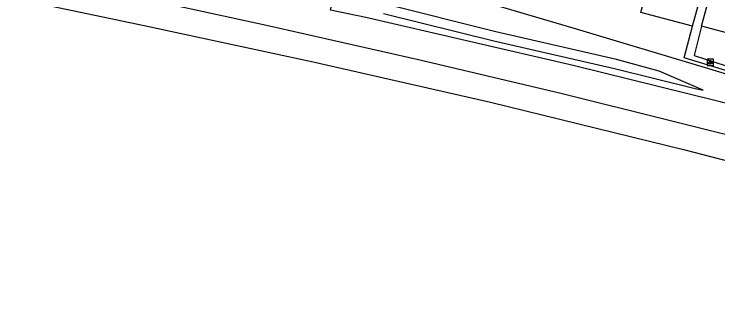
# Model space of a CAD drawing. Extents: x 162990 to 165007, y 383433 to 384336.
# Drawn here: x 163547.5 to 163657.2, y 383874.4 to 383919.6 of the extents above; entities that cross this region are included whole.
import ezdxf

# ---------------------------------------------------------------- set-up
doc = ezdxf.new("R2010")
doc.units = 0
for name, color, linetype in [('IMGEO_Geluidsscherm', 7, 'Continuous'), ('IMGEO_Grasland_overig', 7, 'Continuous'), ('IMGEO_Lichtpunt', 7, 'Continuous'), ('IMGEO_Pand', 7, 'Continuous'), ('IMGEO_Rijbaan_lokaal_open', 7, 'Continuous'), ('IMGEO_Spoor', 7, 'Continuous'), ('IMGEO_Spoorbaan_halfverhard', 7, 'Continuous'), ('IMGEO_Voetpad_open', 7, 'Continuous')]:
    doc.layers.add(name, color=color, linetype=linetype)

msp = doc.modelspace()

# ---------------------------------------------------------------- linework, layer by layer
at = {"layer": 'IMGEO_Geluidsscherm'}
msp.add_lwpolyline([(163555.79, 383937.22), (163564.65, 383935.43), (163579.69, 383931.88), (163589.46, 383929.73), (163599.07, 383927.52), (163605.17, 383926.12), (163613.02, 383923.82), (163634.59, 383917.4), (163655.72, 383911.08), (163672.29, 383906.04), (163680, 383903.65), (163680.46, 383903.53)], dxfattribs=at)
at = {"layer": 'IMGEO_Grasland_overig'}
for points in [[(163443.22, 383956.83), (163466.92, 383953), (163487.88, 383949.53), (163505.53, 383947.12), (163506.2, 383946.95), (163536.04, 383941.21), (163554.67, 383937.47), (163555.79, 383937.22), (163564.65, 383935.43), (163579.69, 383931.88), (163589.46, 383929.73), (163599.07, 383927.52), (163605.17, 383926.12), (163613.02, 383923.82), (163634.59, 383917.4), (163655.72, 383911.08), (163672.29, 383906.04), (163680, 383903.65)], [(163605.1, 383919.66), (163622.28, 383915.39), (163641.07, 383911.04), (163653.68, 383907.95), (163654.89, 383907.71), (163648.05, 383910.64), (163641.4, 383912.46), (163622.62, 383916.8), (163605.43, 383921.08)]]:
    msp.add_lwpolyline(points, dxfattribs=at)
at = {"layer": 'IMGEO_Lichtpunt'}
for p, q in [((163655.53, 383912.43), (163655.53, 383911.62)), ((163655.53, 383912.43), (163655.53, 383911.62)), ((163656.43, 383912.52), (163655.62, 383912.52)), ((163656.43, 383912.52), (163655.62, 383912.52)), ((163656.53, 383911.62), (163656.53, 383912.43)), ((163656.53, 383911.62), (163656.53, 383912.43)), ((163655.62, 383911.53), (163656.43, 383911.53)), ((163655.62, 383911.53), (163656.43, 383911.53))]:
    msp.add_line(p, q, dxfattribs=at)
for points in [[(163655.9, 383912.09), (163655.94, 383912.07), (163655.76, 383911.8), (163655.72, 383911.83), (163655.9, 383912.09)], [(163656.01, 383912.05), (163656.05, 383912.05), (163656.05, 383911.72), (163656.01, 383911.72), (163656.01, 383912.05)], [(163656.12, 383912.07), (163656.15, 383912.09), (163656.34, 383911.83), (163656.3, 383911.8), (163656.12, 383912.07)]]:
    msp.add_lwpolyline(points, dxfattribs=at)
msp.add_circle((163656.03, 383912.23), 0.0994, dxfattribs=at)
for centre, start, end in [((163655.62, 383912.43), 90, 180), ((163655.62, 383912.43), 90, 180), ((163656.43, 383912.43), 0, 90), ((163656.43, 383912.43), 0, 90), ((163655.62, 383911.62), 180, 270), ((163655.62, 383911.62), 180, 270), ((163656.43, 383911.62), 270, 0), ((163656.43, 383911.62), 270, 360)]:
    msp.add_arc(centre, 0.0946, start, end, dxfattribs=at)
at = {"layer": 'IMGEO_Pand'}
for points in [[(163653.25, 383917.64), (163645.19, 383919.8), (163646.07, 383923.09), (163642.56, 383924.04), (163642.4, 383924.08)], [(163653.25, 383917.64), (163655.26, 383925.07)]]:
    msp.add_lwpolyline(points, dxfattribs=at)
at = {"layer": 'IMGEO_Rijbaan_lokaal_open'}
for points in [[(163654.67, 383917.69), (163656.48, 383924.39)], [(163673.76, 383912.59), (163654.67, 383917.69)]]:
    msp.add_lwpolyline(points, dxfattribs=at)
at = {"layer": 'IMGEO_Spoor'}
for points in [[(163406.79, 383951.29), (163449.8, 383944.24), (163475.56, 383939.77), (163497.39, 383935.84), (163520.36, 383931.51), (163562.93, 383923.08), (163586.85, 383917.8), (163610.78, 383912.41), (163632.73, 383907.21), (163666.5, 383898.78), (163711.1, 383886.58), (163738.85, 383878.42)], [(163406.17, 383947.44), (163426.36, 383944.18), (163454.36, 383939.43), (163487.11, 383933.64), (163516.74, 383928.15), (163540.19, 383923.6), (163567.81, 383917.76), (163594.15, 383912.09), (163621.77, 383905.8), (163652.08, 383898.41), (163680.54, 383891), (163718.44, 383880.35), (163738.83, 383874.36)]]:
    msp.add_lwpolyline(points, dxfattribs=at)
at = {"layer": 'IMGEO_Spoorbaan_halfverhard'}
msp.add_lwpolyline([(163679.08, 383900.45), (163670.39, 383902.7), (163634.67, 383911.51), (163602.36, 383919.02), (163596.82, 383920.18), (163597.33, 383922.49), (163594.11, 383923.21), (163593.55, 383921.19), (163569.04, 383926.53)], dxfattribs=at)
at = {"layer": 'IMGEO_Voetpad_open'}
for points in [[(163673.98, 383906.04), (163651.94, 383912.72), (163653.25, 383917.64)], [(163654.67, 383917.69), (163653.53, 383913.11), (163658.35, 383911.52)]]:
    msp.add_lwpolyline(points, dxfattribs=at)

doc.saveas('drawing.dxf')
